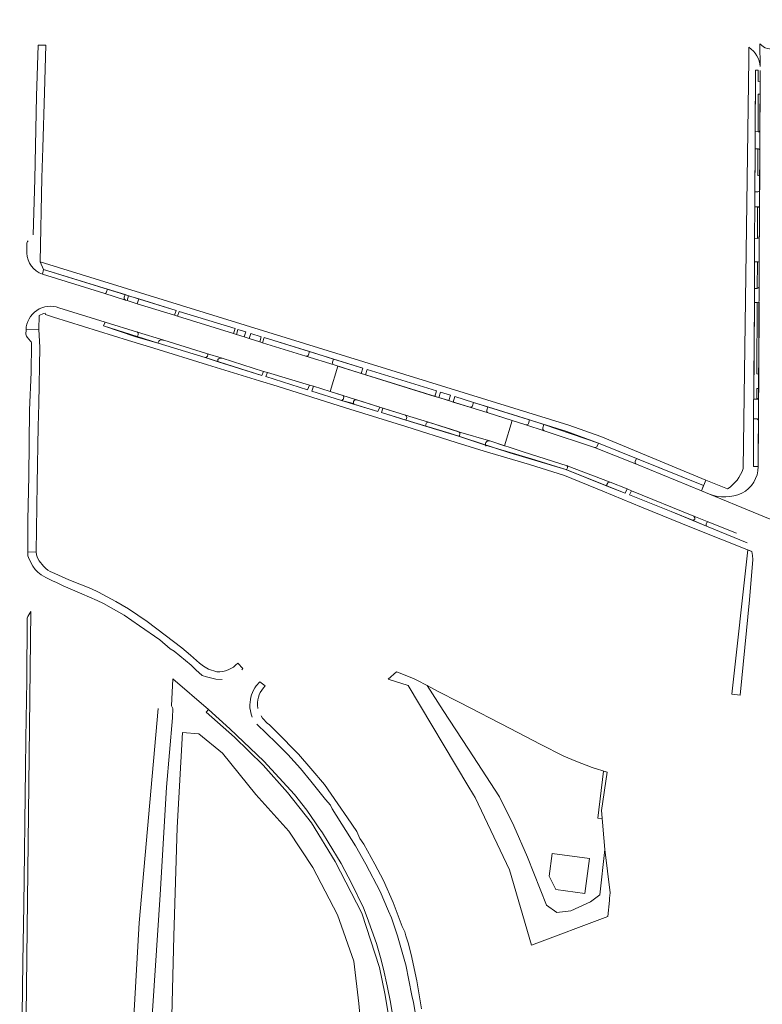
# Model space of a CAD drawing. Header units: metres. Extents: x 209813 to 223847, y 571801 to 587119.
# Tile 571 of 656: x 216339 to 216511, y 586275 to 586502. Entities that reach past the tile are written whole.
import ezdxf

# ---------------------------------------------------------------- set-up
doc = ezdxf.new("R2010")
doc.units = ezdxf.units.M
for name, color, linetype, lineweight in [('B-RO-GK-BESCHOEIING-G', 8, 'GK-BESCHOEIING', 0), ('B-RO-GR-BEPLANTING_CULTUUR_BOSPLANTSOEN-GV', 8, 'Continuous', 0), ('B-RO-GR-GROENVOORZIENING-GV', 8, 'Continuous', 0), ('B-RO-GR-HAAG-GV', 8, 'Continuous', 0), ('B-RO-OG-TERREIN_CULTUURSCHEIDING-GV', 8, 'Continuous', 0), ('B-RO-VH-VERHARDING_STRAATBAKSTEEN-GV', 8, 'Continuous', 0), ('B-RO-VH-VERHARDING_TEGEL-GV', 8, 'Continuous', 0)]:
    doc.layers.add(name, color=color, linetype=linetype, lineweight=lineweight)
doc.linetypes.add('GK-BESCHOEIING', pattern='A,30,-5,[1,NLCS.shx,S=1,R=0,X=0,Y=0],-5', length=40)

msp = doc.modelspace()

# ---------------------------------------------------------------- linework, layer by layer
at = {"layer": 'B-RO-GK-BESCHOEIING-G', "flags": 128}
msp.add_lwpolyline([(216371.34, 586343.061), (216366.968, 586293.612), (216364.437, 586248.973)], dxfattribs=at)
at = {"layer": 'B-RO-GR-BEPLANTING_CULTUUR_BOSPLANTSOEN-GV', "flags": 128}
for points in [[(216426.351, 586351.528), (216424.388, 586349.846), (216429.001, 586348.38), (216442.779, 586325.312), (216444.057, 586323.172), (216444.436, 586322.542), (216452.381, 586305.853), (216457.449, 586288.491), (216475.071, 586295.054), (216475.439, 586298.785), (216475.489, 586299.298), (216475.609, 586300.511), (216474.38, 586310.575), (216473.234, 586300.103), (216471.078, 586298.436), (216466.569, 586296.377), (216463.335, 586296.034), (216460.934, 586297.701), (216456.573, 586308.779), (216453.387, 586315.986), (216450.055, 586322.702), (216442.949, 586333.731), (216437.118, 586342.604), (216433.423, 586348.412)], [(216433.423, 586348.412), (216430.988, 586349.627)]]:
    msp.add_lwpolyline(points, dxfattribs=at)
at = {"layer": 'B-RO-GR-BEPLANTING_CULTUUR_BOSPLANTSOEN-GV'}
msp.add_lwpolyline([(216430.988, 586349.627, 0.0222712), (216426.351, 586351.528)], format="xyb", dxfattribs=at)
at = {"layer": 'B-RO-GR-BEPLANTING_CULTUUR_BOSPLANTSOEN-GV', "flags": 128}
msp.add_lwpolyline([(216374.991, 586290.566), (216374.219, 586259.854), (216372.411, 586243.75), (216388.137, 586240.148), (216401.025, 586240.148), (216413.717, 586241.128), (216419.107, 586243.628), (216420.43, 586247.942), (216419.548, 586254.021), (216417.637, 586275.002), (216416.51, 586284.806), (216412.737, 586295.493), (216407.052, 586306.425), (216401.515, 586314.758), (216393.87, 586323.239), (216386.176, 586332.749), (216380.737, 586337.259), (216376.964, 586337.553), (216375.763, 586315.616)], close=True, dxfattribs=at)
at = {"layer": 'B-RO-GR-GROENVOORZIENING-GV', "flags": 128}
for points in [[(216510.101, 586462.742), (216510.117, 586466.033), (216509.667, 586466.035), (216509.7, 586472.225), (216509.028, 586472.195), (216508.981, 586462.335), (216509.648, 586462.319)], [(216363.814, 586437.335), (216364.161, 586437.227), (216364.527, 586438.335), (216363.7, 586438.591), (216363.494, 586437.967)], [(216509.872, 586416.906), (216509.889, 586420.263), (216509.439, 586420.268), (216509.521, 586436.803), (216508.887, 586436.803), (216508.742, 586414.444), (216509.41, 586414.451), (216509.422, 586416.891)], [(216509.872, 586416.906), (216509.422, 586416.891)], [(216509.862, 586414.888), (216509.872, 586416.906)], [(216509.369, 586409.925), (216508.707, 586409.906)], [(216508.707, 586409.906), (216508.707, 586398.895), (216509.789, 586398.922), (216509.835, 586409.46)], [(216426.497, 586266.015), (216424.91, 586275.332), (216424.186, 586279.089), (216423.362, 586282.948), (216422.63, 586285.654), (216421.701, 586288.863), (216419.591, 586294.881), (216418.706, 586297.089), (216415.992, 586302.611), (216413.523, 586307.28), (216410.555, 586312.204), (216409.219, 586314.414), (216408.228, 586315.772), (216407.634, 586316.726), (216405.652, 586319.592), (216402.825, 586323.213), (216395.724, 586330.916), (216387.87, 586338.424), (216382.921, 586342.826), (216382.394, 586342.23), (216388.919, 586336.459), (216395.584, 586329.989), (216401.156, 586323.714), (216406.729, 586316.683), (216412.189, 586307.775), (216418.321, 586295.842), (216422.41, 586283.32), (216423.614, 586277.326), (216428.411, 586249.262)]]:
    msp.add_lwpolyline(points, dxfattribs=at)
at = {"layer": 'B-RO-GR-GROENVOORZIENING-GV'}
for points in [[(216509.648, 586462.319, 0.4204993), (216510.101, 586462.742)], [(216363.494, 586437.967, 0.4179794), (216363.814, 586437.335)], [(216509.41, 586414.451, 0.36336), (216509.862, 586414.888)]]:
    msp.add_lwpolyline(points, format="xyb", dxfattribs=at)
at = {"layer": 'B-RO-GR-GROENVOORZIENING-GV', "flags": 128}
msp.add_lwpolyline([(216509.537, 586440.021), (216509.568, 586446.186), (216508.888, 586446.161), (216508.888, 586440.021)], close=True, dxfattribs=at)
at = {"layer": 'B-RO-GR-HAAG-GV', "flags": 128}
for points in [[(216509.717, 586476.131), (216509.761, 586484.861), (216510.211, 586484.856), (216510.226, 586487.829), (216509.775, 586487.792), (216509.788, 586490.349), (216509.125, 586490.358), (216509.063, 586476.191)], [(216509.595, 586451.55), (216509.631, 586458.844), (216508.973, 586458.842), (216508.912, 586451.586)], [(216508.888, 586446.161), (216508.888, 586440.021), (216509.537, 586440.021), (216509.568, 586446.186)], [(216474.107, 586328.614), (216472.803, 586317.755), (216473.79, 586317.713), (216473.648, 586319.526), (216474.934, 586328.371)]]:
    msp.add_lwpolyline(points, close=True, dxfattribs=at)
for points in [[(216509.028, 586472.195), (216508.981, 586462.335), (216509.648, 586462.319)], [(216510.101, 586462.742), (216510.117, 586466.033), (216509.667, 586466.035), (216509.7, 586472.225), (216509.028, 586472.195)], [(216509.872, 586416.906), (216509.889, 586420.263), (216509.439, 586420.268), (216509.521, 586436.803), (216508.887, 586436.803), (216508.742, 586414.444), (216509.41, 586414.451)], [(216509.862, 586414.888), (216509.872, 586416.906), (216509.422, 586416.891), (216509.41, 586414.451)], [(216509.369, 586409.925), (216508.707, 586409.906), (216508.707, 586398.895), (216509.789, 586398.922), (216509.835, 586409.46)]]:
    msp.add_lwpolyline(points, dxfattribs=at)
at = {"layer": 'B-RO-GR-HAAG-GV'}
msp.add_lwpolyline([(216509.835, 586409.46, 0.3984954), (216509.369, 586409.925)], format="xyb", dxfattribs=at)
at = {"layer": 'B-RO-OG-TERREIN_CULTUURSCHEIDING-GV', "flags": 128}
for points in [[(216359.459, 586439.205), (216359.668, 586439.838), (216344.897, 586444.407), (216344.657, 586443.287), (216358.836, 586438.885)], [(216366.573, 586429.904), (216359.148, 586432.232), (216358.766, 586431.351), (216366.225, 586428.855)], [(216371.331, 586427.358), (216382.193, 586424.064)], [(216382.514, 586425.02), (216372.628, 586428.088), (216372.431, 586428.108)], [(216406.262, 586425.428), (216395.781, 586428.669), (216395.418, 586427.496), (216405.415, 586424.383)], [(216382.742, 586424.414), (216382.795, 586424.664), (216382.742, 586424.914), (216382.514, 586425.02)], [(216406.041, 586424.713), (216406.262, 586425.428)], [(216385.197, 586423.065), (216395.259, 586419.921), (216395.644, 586420.879), (216386.109, 586423.895), (216385.895, 586423.915)], [(216411.92, 586422.358), (216418.192, 586420.405), (216418.569, 586421.622), (216411.821, 586423.708), (216411.597, 586422.981)], [(216411.01, 586416.247), (216407.179, 586417.45), (216406.822, 586416.327), (216413.63, 586414.181)], [(216414.129, 586414.681), (216414.145, 586414.906), (216414.018, 586415.303), (216411.01, 586416.247)], [(216444.117, 586413.719), (216439.777, 586415.062), (216439.388, 586413.806), (216443.267, 586412.599)], [(216443.874, 586412.934), (216444.117, 586413.719)], [(216423.205, 586412.389), (216422.841, 586411.385), (216428.515, 586409.612), (216428.648, 586410.037)], [(216428.374, 586410.787), (216423.205, 586412.389)], [(216456.777, 586408.875), (216457.022, 586409.669), (216447.387, 586412.693), (216447.155, 586411.945)], [(216447.481, 586411.321), (216456.147, 586408.547)], [(216433.192, 586408.82), (216433.022, 586408.25), (216440.662, 586405.895)], [(216440.61, 586406.945), (216433.691, 586409.139)], [(216472.886, 586404.314), (216460.322, 586408.633), (216460.068, 586407.811)], [(216460.388, 586407.189), (216472.009, 586403.34)], [(216465.687, 586399.056), (216455.557, 586402.316), (216448.069, 586404.768), (216447.668, 586404.848)], [(216472.635, 586403.64), (216472.886, 586404.314)], [(216446.868, 586403.848), (216457.481, 586400.654), (216465.39, 586398.208)], [(216481.662, 586399.448), (216496.644, 586393.284), (216497.152, 586394.504), (216481.677, 586400.76), (216481.394, 586400.11)], [(216495.128, 586386.774), (216495.18, 586387.076), (216494.932, 586387.442), (216480.512, 586393.293), (216480.059, 586392.416), (216489.672, 586388.521), (216494.628, 586386.524)], [(216504.777, 586383.554), (216498.375, 586386.068), (216498.182, 586386.125), (216497.937, 586385.97), (216497.782, 586385.725), (216497.731, 586385.423), (216497.833, 586385.175)], [(216497.833, 586385.175), (216507.246, 586381.313)], [(216382.921, 586342.826), (216374.768, 586349.92), (216374.439, 586343.673), (216374.73, 586343.074), (216374.672, 586340.915), (216373.27, 586324.895), (216371.839, 586300.081), (216369.616, 586266.35), (216368.671, 586249.086), (216367.442, 586247.192), (216358.342, 586247.587), (216340.739, 586256.123), (216340.617, 586245.645)], [(216430.007, 586243.485), (216429.763, 586246.135), (216429.245, 586249.395), (216428.411, 586249.262), (216423.614, 586277.326), (216422.41, 586283.32), (216418.321, 586295.842), (216412.189, 586307.775), (216406.729, 586316.683), (216401.156, 586323.714), (216395.584, 586329.989), (216388.919, 586336.459), (216382.394, 586342.23), (216382.921, 586342.826)]]:
    msp.add_lwpolyline(points, dxfattribs=at)
for points in [[(216366.513, 586436.495), (216375.13, 586433.812), (216375.503, 586434.941), (216366.88, 586437.607)], [(216388.718, 586429.582), (216389.077, 586430.743), (216376.207, 586434.723), (216375.834, 586433.593)], [(216391.19, 586428.812), (216391.551, 586429.977), (216389.755, 586430.533), (216389.396, 586429.371)], [(216392.375, 586428.443), (216394.78, 586427.694), (216395.142, 586428.867), (216392.736, 586429.611)], [(216406.23, 586417.706), (216396.543, 586420.623), (216396.16, 586419.721), (216405.771, 586416.626)], [(216419.19, 586420.094), (216435.19, 586415.113), (216435.576, 586416.362), (216419.567, 586421.313)], [(216438.383, 586414.119), (216438.771, 586415.374), (216436.512, 586416.072), (216436.125, 586414.822)], [(216417.164, 586414.331), (216416.682, 586414.282), (216416.532, 586414.125), (216416.433, 586413.932), (216416.396, 586413.653), (216416.484, 586413.332), (216421.99, 586411.635), (216422.456, 586412.594)], [(216474.953, 586394.413), (216479.058, 586392.765), (216479.565, 586393.749), (216475.623, 586395.277), (216475.302, 586395.264), (216475.072, 586395.186), (216474.821, 586394.797), (216474.771, 586394.597)], [(216508.274, 586379.275), (216507.335, 586379.662), (216503.642, 586346.405), (216505.599, 586346.188), (216507.722, 586368.134), (216508.559, 586377.463), (216508.471, 586378.378)], [(216433.423, 586348.412), (216437.118, 586342.604), (216442.949, 586333.731), (216450.055, 586322.702), (216453.387, 586315.986), (216456.573, 586308.779), (216460.934, 586297.701), (216463.335, 586296.034), (216466.569, 586296.377), (216471.078, 586298.436), (216473.234, 586300.103), (216474.38, 586310.575), (216473.648, 586319.526), (216474.934, 586328.371), (216471.498, 586329.448), (216467.693, 586330.896), (216464.939, 586332.095), (216459.481, 586334.842), (216452.571, 586338.439), (216440.904, 586344.433), (216435.795, 586347.079)]]:
    msp.add_lwpolyline(points, close=True, dxfattribs=at)
at = {"layer": 'B-RO-OG-TERREIN_CULTUURSCHEIDING-GV'}
for points in [[(216366.225, 586428.855, 0.665424), (216366.519, 586429.971)], [(216372.431, 586428.108, 0.2687087), (216371.63, 586428.007)], [(216382.193, 586424.064, 0.2974432), (216382.742, 586424.414)], [(216405.415, 586424.383, 0.4122862), (216406.041, 586424.713)], [(216385.895, 586423.915, 0.3113539), (216385.246, 586423.765)], [(216413.63, 586414.181, 0.3413414), (216414.129, 586414.681)], [(216443.267, 586412.599, 0.4034751), (216443.874, 586412.934)], [(216447.155, 586411.945, 0.4118832), (216447.481, 586411.321)], [(216440.662, 586405.895, 0.5286757), (216440.719, 586406.916)], [(216447.668, 586404.848, 0.5572737), (216446.904, 586403.625)], [(216481.394, 586400.11, 0.4191707), (216481.662, 586399.448)], [(216465.39, 586398.208, 0.6490008), (216465.611, 586399.131)]]:
    msp.add_lwpolyline(points, format="xyb", dxfattribs=at)
at = {"layer": 'B-RO-VH-VERHARDING_STRAATBAKSTEEN-GV', "flags": 128}
for points in [[(216510.136, 586496.483), (216510.224, 586491.193)], [(216510.238, 586490.332), (216509.789, 586398.922)], [(216358.836, 586438.885), (216363.814, 586437.335)], [(216363.494, 586437.967), (216363.7, 586438.591), (216359.668, 586439.838), (216359.459, 586439.205)], [(216372.628, 586428.088), (216366.573, 586429.904)], [(216366.225, 586428.855), (216371.331, 586427.358)], [(216372.431, 586428.108), (216372.628, 586428.088)], [(216385.895, 586423.915), (216386.109, 586423.895), (216382.514, 586425.02), (216382.742, 586424.914), (216382.795, 586424.664), (216382.742, 586424.414)], [(216405.415, 586424.383), (216411.92, 586422.358)], [(216411.597, 586422.981), (216411.821, 586423.708), (216406.262, 586425.428), (216406.041, 586424.713)], [(216382.193, 586424.064), (216385.197, 586423.065)], [(216443.267, 586412.599), (216412.828, 586422.075), (216411.01, 586416.247), (216422.456, 586412.594), (216428.374, 586410.787)], [(216414.018, 586415.303), (216414.145, 586414.906), (216414.129, 586414.681)], [(216413.63, 586414.181), (216416.395, 586413.452), (216416.396, 586413.653), (216416.433, 586413.932), (216416.532, 586414.125), (216416.682, 586414.282), (216417.164, 586414.331)], [(216447.155, 586411.945), (216447.387, 586412.693), (216444.117, 586413.719), (216443.874, 586412.934)], [(216433.691, 586409.139), (216428.374, 586410.787)], [(216443.267, 586412.599), (216447.481, 586411.321)], [(216448.069, 586404.768), (216451.243, 586403.729), (216452.996, 586409.556), (216447.481, 586411.321)], [(216428.648, 586410.037), (216428.515, 586409.612)], [(216428.515, 586409.612), (216433.022, 586408.25), (216433.192, 586408.82)], [(216433.691, 586409.139), (216440.53, 586407.02)], [(216456.147, 586408.547), (216460.388, 586407.189)], [(216460.068, 586407.811), (216460.322, 586408.633), (216457.022, 586409.669), (216456.777, 586408.875)], [(216448.069, 586404.768), (216440.61, 586406.945)], [(216440.662, 586405.895), (216446.868, 586403.848)], [(216447.668, 586404.848), (216448.069, 586404.768)], [(216481.394, 586400.11), (216481.677, 586400.76), (216472.886, 586404.314), (216472.635, 586403.64)], [(216472.009, 586403.34), (216481.662, 586399.448)], [(216465.39, 586398.208), (216474.953, 586394.413)], [(216474.953, 586394.413), (216474.771, 586394.597), (216474.821, 586394.797), (216475.072, 586395.186), (216475.302, 586395.264), (216475.623, 586395.277), (216465.687, 586399.056)], [(216498.498, 586392.521), (216518.635, 586384.222)], [(216494.628, 586386.524), (216497.833, 586385.175), (216497.731, 586385.423), (216497.782, 586385.725), (216497.937, 586385.97), (216498.182, 586386.125), (216498.375, 586386.068)], [(216498.375, 586386.068), (216494.932, 586387.442), (216495.18, 586387.076), (216495.128, 586386.774)]]:
    msp.add_lwpolyline(points, dxfattribs=at)
at = {"layer": 'B-RO-VH-VERHARDING_STRAATBAKSTEEN-GV'}
for points in [[(216359.459, 586439.205, -0.4016686), (216358.836, 586438.885)], [(216371.331, 586427.358, -0.243675), (216371.63, 586428.007)], [(216385.197, 586423.065, -0.3441996), (216385.246, 586423.765)], [(216411.92, 586422.358, -0.4099424), (216411.597, 586422.981)], [(216428.374, 586410.787, -0.400172), (216428.648, 586410.037)], [(216433.192, 586408.82, -0.350944), (216433.691, 586409.139)], [(216456.777, 586408.875, -0.4119214), (216456.147, 586408.547)], [(216460.388, 586407.189, -0.4067884), (216460.068, 586407.811)], [(216472.635, 586403.64, -0.3957644), (216472.009, 586403.34)], [(216505.975, 586392.755, -0.1944609), (216498.498, 586392.521)], [(216495.128, 586386.774, -0.2592006), (216494.628, 586386.524)]]:
    msp.add_lwpolyline(points, format="xyb", dxfattribs=at)
at = {"layer": 'B-RO-VH-VERHARDING_STRAATBAKSTEEN-GV', "flags": 128}
msp.add_lwpolyline([(216366.88, 586437.607), (216364.527, 586438.335), (216364.161, 586437.227), (216366.513, 586436.495)], close=True, dxfattribs=at)
at = {"layer": 'B-RO-VH-VERHARDING_STRAATBAKSTEEN-GV'}
msp.add_arc((216512.958, 586499.017), 3.793, 221.92072, 52.52961, dxfattribs=at)
msp.add_arc((216512.958, 586499.017), 3.793, 221.92072, 52.52961, dxfattribs=at)
at = {"layer": 'B-RO-VH-VERHARDING_TEGEL-GV', "flags": 128}
for points in [[(216344.657, 586443.287), (216344.897, 586444.407), (216344.101, 586446.172), (216344.517, 586465.503), (216344.765, 586472.456), (216345.103, 586485.213), (216345.429, 586496.118), (216343.628, 586496.13), (216343.296, 586484.374), (216342.914, 586465.213), (216342.55, 586452.354)], [(216507.629, 586495.655), (216507.593, 586492.969)], [(216507.593, 586492.969), (216506.325, 586398.459)], [(216509.789, 586398.922), (216508.707, 586398.895), (216508.707, 586409.906), (216508.887, 586436.803), (216508.912, 586451.586), (216508.973, 586458.842), (216509.125, 586490.358), (216509.788, 586490.349), (216509.775, 586487.792), (216510.226, 586487.829), (216510.238, 586490.332)], [(216510.211, 586484.856), (216509.761, 586484.861), (216509.748, 586476.128)], [(216510.169, 586476.388), (216510.211, 586484.856)], [(216509.7, 586472.225), (216509.667, 586466.035), (216510.117, 586466.033), (216510.146, 586471.827)], [(216509.631, 586458.844), (216509.595, 586451.55)], [(216510.047, 586451.966), (216510.079, 586458.439)], [(216341.062, 586450.259), (216341.049, 586448.184)], [(216497.711, 586395.792), (216473.445, 586405.812), (216466.067, 586408.49), (216344.101, 586446.172)], [(216509.568, 586446.186), (216509.537, 586440.021)], [(216344.897, 586444.407), (216375.503, 586434.941), (216375.13, 586433.812), (216375.834, 586433.593), (216376.207, 586434.723), (216389.077, 586430.743), (216388.718, 586429.582), (216389.396, 586429.371), (216389.755, 586430.533), (216391.551, 586429.977), (216391.19, 586428.812), (216392.375, 586428.443), (216392.736, 586429.611), (216395.142, 586428.867), (216394.78, 586427.694), (216395.418, 586427.496), (216395.781, 586428.669), (216418.569, 586421.622), (216418.192, 586420.405), (216419.19, 586420.094), (216419.567, 586421.313), (216435.576, 586416.362), (216435.19, 586415.113), (216436.125, 586414.822), (216436.512, 586416.072), (216438.771, 586415.374), (216438.383, 586414.119), (216439.388, 586413.806), (216439.777, 586415.062), (216444.117, 586413.719), (216465.63, 586406.967), (216472.886, 586404.314), (216497.152, 586394.504)], [(216343.844, 586430.516), (216343.888, 586433.766), (216344.906, 586434.213), (216345.309, 586434.343), (216345.372, 586434.034), (216347.234, 586433.372), (216364.525, 586428.004), (216370.332, 586426.257), (216382.696, 586422.364), (216394.71, 586418.72), (216398.765, 586417.422), (216413.132, 586412.93), (216415.585, 586412.181), (216428.5, 586408.138), (216440.063, 586404.494), (216446.521, 586402.498), (216457.033, 586399.354), (216465.042, 586396.858), (216473.954, 586393.213), (216482.816, 586389.567), (216494.781, 586384.723), (216508.274, 586379.275)], [(216507.246, 586381.313), (216497.833, 586385.175), (216489.672, 586388.521), (216480.059, 586392.416), (216480.512, 586393.293), (216479.565, 586393.749), (216479.058, 586392.765), (216465.39, 586398.208), (216452.476, 586402.101), (216438.559, 586406.594), (216429.549, 586409.289), (216422.841, 586411.385), (216423.205, 586412.389), (216422.456, 586412.594), (216421.99, 586411.635), (216413.63, 586414.181), (216406.822, 586416.327), (216407.179, 586417.45), (216406.23, 586417.706), (216405.771, 586416.626), (216396.16, 586419.721), (216396.543, 586420.623), (216395.644, 586420.879), (216395.259, 586419.921), (216382.193, 586424.064), (216371.331, 586427.358), (216358.766, 586431.351), (216359.148, 586432.232), (216348.468, 586435.526)], [(216343.182, 586379.231), (216343.41, 586394.935), (216343.69, 586408.187), (216343.833, 586413.388), (216344.072, 586426.433), (216343.844, 586430.516), (216340.868, 586430.442), (216340.85, 586429.448), (216340.962, 586429.016), (216341.14, 586428.73), (216341.883, 586427.863)], [(216342.146, 586427.155), (216342.017, 586420.683), (216341.695, 586411.884), (216341.49, 586396.725), (216341.271, 586386.619), (216341.247, 586379.131)], [(216502.672, 586393.743), (216497.711, 586395.792), (216496.644, 586393.284), (216498.498, 586392.521)], [(216345.461, 586375.378), (216344.875, 586375.919), (216343.892, 586377.152), (216343.511, 586377.833), (216343.314, 586378.524), (216343.182, 586379.231), (216341.247, 586379.131), (216341.311, 586378.334), (216341.605, 586377.509), (216342.442, 586375.93), (216342.959, 586375.179), (216343.626, 586374.515), (216344.359, 586373.926), (216345.406, 586373.297), (216347.1, 586372.456), (216347.726, 586372.216)], [(216384.878, 586351.504), (216382.969, 586352.175), (216381.819, 586352.877), (216380.848, 586353.541), (216378.794, 586355.348), (216376.79, 586357.047), (216372.983, 586359.995), (216368.825, 586363.143), (216364.468, 586366.041), (216361.613, 586367.79), (216357.557, 586369.938), (216355.805, 586370.787), (216350.748, 586372.734), (216347.494, 586374.233)], [(216347.726, 586372.216), (216349.421, 586371.404), (216353.711, 586369.574), (216357.303, 586367.999), (216358.75, 586367.339), (216363.534, 586364.605), (216367.07, 586362.179), (216371.701, 586358.946), (216374.138, 586356.879), (216375.034, 586356.272), (216378.965, 586353.044), (216380.008, 586351.986), (216381.5, 586350.675), (216382.474, 586350.364), (216384.668, 586349.87), (216386.108, 586349.801)], [(216340.617, 586245.645), (216342.011, 586365.437)], [(216341.114, 586363.904), (216341.015, 586349.545), (216340.822, 586336.137), (216340.773, 586329.082), (216340.589, 586316.875), (216340.49, 586309.771), (216340.356, 586297.713), (216340.116, 586284.555), (216339.796, 586259.99), (216339.406, 586246.254)], [(216390.657, 586352.004), (216390.907, 586352.305), (216389.703, 586353.555)], [(216396.046, 586348.277), (216394.765, 586349.206), (216393.965, 586348.306)], [(216392.521, 586343.954), (216392.528, 586343.228), (216392.618, 586342.507), (216392.798, 586341.791), (216393.067, 586341.104)], [(216394.37, 586343.107), (216394.26, 586343.821)], [(216394.132, 586339.483), (216398.555, 586335.15), (216401.288, 586332.48), (216404.218, 586329.208), (216406.6, 586326.34), (216409.972, 586322.065), (216411.064, 586320.756), (216411.509, 586319.953), (216416.853, 586311.361), (216419.276, 586307.142), (216422.584, 586300.815), (216424.455, 586296.35), (216425.144, 586294.744), (216426.567, 586290.632), (216428.374, 586284.165), (216428.472, 586283.914), (216429.824, 586276.85), (216430.213, 586275.246), (216431.418, 586268.534)], [(216432.122, 586273.756), (216431.002, 586280.201), (216429.733, 586286.296), (216429.025, 586288.994), (216428.47, 586290.592), (216428.217, 586291.541), (216427.664, 586292.789), (216425.547, 586298.331), (216423.331, 586303.373), (216421.32, 586307.166), (216418.756, 586311.757), (216417.902, 586313.104), (216417.147, 586314.701), (216415.038, 586317.844), (216412.828, 586321.086), (216409.714, 586325.525), (216406.553, 586329.264), (216403.693, 586332.554), (216398.678, 586337.687), (216396.922, 586339.38), (216396.569, 586339.65)]]:
    msp.add_lwpolyline(points, dxfattribs=at)
at = {"layer": 'B-RO-VH-VERHARDING_TEGEL-GV'}
for points in [[(216510.224, 586491.193, 0.2233186), (216507.629, 586495.655)], [(216509.748, 586476.128, 0.3892486), (216510.169, 586476.388)], [(216510.146, 586471.827, 0.3956682), (216509.7, 586472.225)], [(216510.079, 586458.439, 0.4091094), (216509.631, 586458.844)], [(216509.595, 586451.55, 0.3987977), (216510.047, 586451.966)], [(216341.381, 586450.973, 0.2301969), (216341.062, 586450.259)], [(216341.049, 586448.184, 0.3067535), (216344.657, 586443.287)], [(216510.016, 586445.757, 0.4095522), (216509.568, 586446.186)], [(216509.537, 586440.021, 0.3983496), (216509.99, 586440.439)], [(216348.468, 586435.526, 0.5194141), (216340.868, 586430.442)], [(216341.883, 586427.863, -0.2727402), (216342.146, 586427.155)], [(216506.325, 586398.459, -0.163772), (216502.672, 586393.743)], [(216505.975, 586392.755, 0.2753993), (216509.789, 586398.922)], [(216347.494, 586374.233, -0.0969113), (216345.461, 586375.378)], [(216342.011, 586365.437, 0.0890368), (216341.114, 586363.904)], [(216389.703, 586353.555, -0.2231521), (216384.878, 586351.504)], [(216393.965, 586348.306, 0.1649656), (216392.521, 586343.954)], [(216394.26, 586343.821, -0.2252823), (216396.046, 586348.277)], [(216396.569, 586339.65, -0.0922261), (216395.118, 586341.354)]]:
    msp.add_lwpolyline(points, format="xyb", dxfattribs=at)
at = {"layer": 'B-RO-VH-VERHARDING_TEGEL-GV', "flags": 128}
for points in [[(216509.972, 586436.808), (216509.521, 586436.803), (216509.439, 586420.268), (216509.889, 586420.263)], [(216469.751, 586300.414), (216470.85, 586308.445), (216462.254, 586309.622), (216461.554, 586304.383), (216463.046, 586301.332)]]:
    msp.add_lwpolyline(points, close=True, dxfattribs=at)

doc.saveas('drawing.dxf')
